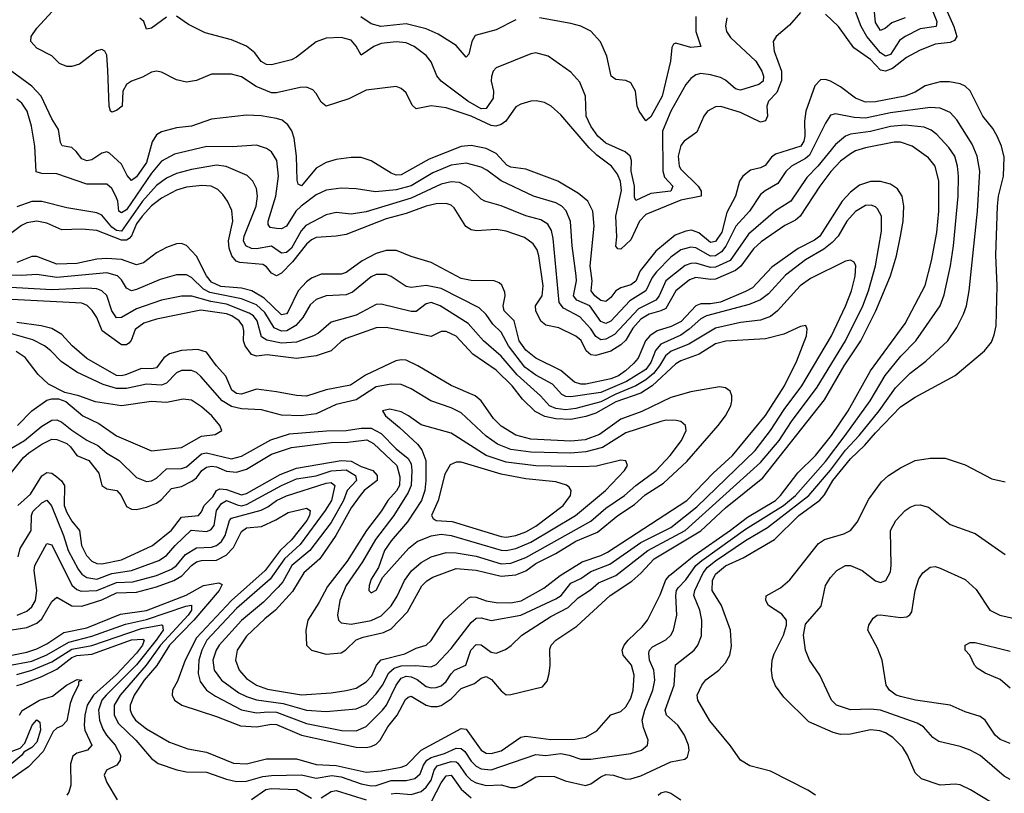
# Model space of a CAD drawing. Header units: inches. Extents: x 1305375 to 1407406, y 744550 to 841633.
# Tile 366 of 509: x 1364121 to 1368067, y 805017 to 808117. Entities that reach past the tile are written whole.
import ezdxf

# ---------------------------------------------------------------- set-up
doc = ezdxf.new("R2010")
doc.units = ezdxf.units.IN
doc.header["$MEASUREMENT"] = 0
doc.layers.add('B3860', color=7, linetype='Continuous')

msp = doc.modelspace()

# ---------------------------------------------------------------- linework, layer by layer
at = {"layer": 'B3860', "color": 5}
for points, elevation in [([(1367670, 808124), (1367616.3, 808103.7), (1367590, 808082.4), (1367570, 808073.8), (1367550, 808105.1), (1367542.4, 808190)], 1140), ([(1367250, 808145), (1367205.8, 808094.2), (1367152.1, 808050), (1367140.9, 808030), (1367143.8, 807990), (1367173.2, 807910), (1367173.6, 807873.6), (1367155.1, 807824.9), (1367121.2, 807790), (1367115.5, 807770), (1367117.9, 807730), (1367110, 807711.2), (1367090, 807705.9), (1367010, 807744.3), (1366931.1, 807768.9), (1366910, 807768), (1366876.9, 807750), (1366862.6, 807730), (1366834.5, 807665.5), (1366784.5, 807630), (1366770, 807613.1), (1366760.3, 807570), (1366764.1, 807530), (1366770, 807517.6), (1366839.7, 807450), (1366851.7, 807430), (1366851.7, 807410), (1366770, 807393.7), (1366630, 807336.8), (1366604.5, 807310), (1366570, 807234.9), (1366530, 807197), (1366518.3, 807198.3), (1366509.4, 807209.4), (1366513.9, 807246.1), (1366509.4, 807330), (1366532.2, 807432.2), (1366528.6, 807468.6), (1366517.3, 807497.3), (1366492.8, 807530), (1366434.2, 807574.2), (1366403.7, 807603.7), (1366290, 807735.1), (1366250.5, 807770.5), (1366224.5, 807784.5), (1366191.3, 807791.3), (1366170, 807790.6), (1366130, 807778.9), (1366110, 807767.9), (1366069, 807710), (1366050, 807697.2), (1366029.5, 807690.5), (1366010, 807692.3), (1365930.1, 807729.9), (1365830, 807763.4), (1365770, 807772), (1365710, 807760.2), (1365694.6, 807774.6), (1365670, 807824.2), (1365650, 807841.7), (1365630, 807848.7), (1365510, 807835), (1365440.6, 807799.4), (1365350, 807770.4), (1365330, 807786), (1365310, 807821.5), (1365296.2, 807836.2), (1365270, 807845.9), (1365244.6, 807844.6), (1365150, 807823.5), (1365130, 807823.7), (1365068.5, 807848.5), (1365010, 807887.2), (1364970, 807898.8), (1364890, 807898.4), (1364830, 807872.9), (1364790, 807866.6), (1364750, 807875.9), (1364690, 807906), (1364670, 807910.6), (1364650, 807906.5), (1364613.1, 807886.9), (1364569.1, 807870.9), (1364550, 807857.6), (1364534.7, 807830), (1364532.1, 807770), (1364510, 807752.9), (1364490, 807746.8), (1364484.8, 807750), (1364479.9, 807770), (1364475.1, 807915.1), (1364470, 807974), (1364462, 807990), (1364450, 807996.9), (1364430, 807992.1), (1364361.1, 807938.9), (1364330.7, 807929.3), (1364310, 807929.1), (1364281.2, 807941.2), (1364250, 807972), (1364190, 808003.2), (1364165.5, 808030), (1364167.1, 808050), (1364190, 808082.4), (1364251.8, 808150)], 1180), ([(1364710, 808126.4), (1364650, 808082.3), (1364630, 808079), (1364619.4, 808110), (1364602.8, 808122.8)], 1160), ([(1366955.2, 808124.8), (1366948.8, 808091.2), (1366953.9, 808070), (1366970, 808045.1), (1367071.1, 807951.1), (1367095.5, 807910), (1367102.1, 807890), (1367099.8, 807870), (1367082.8, 807857.2), (1367010, 807834.3), (1366990, 807839.1), (1366950, 807874.3), (1366930, 807884.9), (1366890, 807896.2), (1366850, 807900.9), (1366830, 807896), (1366810, 807881.6), (1366790, 807856.5), (1366730.1, 807750), (1366697.4, 807670), (1366698, 807510), (1366705.2, 807485.2), (1366737.8, 807450), (1366730.2, 807430), (1366650, 807420.8), (1366590, 807391.6), (1366585.3, 807405.3), (1366584.9, 807450), (1366572.1, 807510), (1366572.5, 807552.5), (1366567.6, 807570), (1366547.9, 807587.9), (1366470, 807621.9), (1366437.3, 807650), (1366409.9, 807690), (1366391.6, 807730), (1366388.5, 807810), (1366366.4, 807866.4), (1366330, 807906.6), (1366239.3, 807970), (1366190, 807983.5), (1366170, 807979.8), (1366030, 807923.5), (1366018.9, 807910), (1366011.3, 807888.7), (1366010.1, 807870), (1366019.7, 807830), (1366018.2, 807801.8), (1365990, 807760.4), (1365970, 807759.6), (1365916.4, 807790), (1365810.4, 807870.4), (1365792.2, 807892.2), (1365770, 807947.4), (1365750, 807973.6), (1365702.5, 808010), (1365670, 808023.4), (1365630, 808028.7), (1365570, 808021.8), (1365541, 808010), (1365490, 807974), (1365470, 808011.3), (1365450, 808035.3), (1365410, 808045), (1365350, 808042.4), (1365310, 808028.3), (1365230, 807966.8), (1365210, 807956.5), (1365130, 807935.4), (1365110, 807937.5), (1365089.1, 807949.1), (1365063.5, 807983.5), (1365030, 808010.9), (1364970, 808035.5), (1364864.4, 808064.4), (1364797.4, 808097.4), (1364750, 808130.8)], 1160), ([(1366110, 808116.8), (1366030, 808075.6), (1365946.5, 808053.5), (1365932.8, 808030), (1365920.9, 807979.1), (1365910, 807966), (1365870, 808012.7), (1365798.7, 808058.7), (1365750, 808080.5), (1365670, 808099.7), (1365568.9, 808088.9), (1365530, 808100.4), (1365487.7, 808127.7)], 1140), ([(1366830.6, 808130), (1366830.1, 808070.1), (1366850.4, 808010), (1366810, 808005.3), (1366750, 808022.3), (1366741.7, 808018.3), (1366734, 808006), (1366729, 807950), (1366695.5, 807810), (1366650, 807727.9), (1366630, 807710.9), (1366603.4, 807750), (1366595.6, 807770), (1366589, 807830), (1366570, 807863.5), (1366550, 807873.5), (1366510, 807876.9), (1366490.8, 807890.8), (1366474.3, 807970), (1366448.2, 808028.2), (1366410.4, 808070.4), (1366370, 808090.6), (1366330, 808102.1), (1366204.3, 808124.3)], 1140), ([(1367837.3, 808150), (1367864.7, 808090), (1367876.9, 808050), (1367866.9, 808033.1), (1367850, 808026), (1367790, 808019), (1367726.2, 807993.8), (1367674.3, 807965.7), (1367618.9, 807921.1), (1367590, 807910.6), (1367570, 807914.3), (1367530, 807957.3), (1367464.2, 808004.2), (1367402, 808090), (1367350, 808138.6)], 1180), ([(1367780.2, 808150), (1367796.1, 808110), (1367793.9, 808090), (1367730, 808080.6), (1367670, 808049.5), (1367646.7, 808033.3), (1367610, 807977.6), (1367590, 807970.9), (1367570, 807984.3), (1367515.7, 808050), (1367493.4, 808090), (1367470, 808149.8)], 1160), ([(1367309.6, 805010), (1367278.9, 805030), (1367130, 805104.9), (1367047.2, 805127.2), (1367009.5, 805149.5), (1366970, 805206.6), (1366886.8, 805306.8), (1366838.2, 805390), (1366835.4, 805410), (1366854.2, 805450), (1366870, 805471.1), (1366922.2, 805510), (1366950, 805539.7), (1366966.4, 805570), (1366973.9, 805606.1), (1366969.9, 805670), (1366932.9, 805770), (1366895.8, 805830), (1366897.8, 805870), (1366910, 805895.2), (1366950, 805928.5), (1367019.7, 805960.3), (1367146.4, 806033.6), (1367243.4, 806130), (1367328.1, 806191.9), (1367346.8, 806213.2), (1367378.9, 806270), (1367450, 806357.6), (1367508.4, 806411.6), (1367550, 806461.7), (1367650, 806565.5), (1367710, 806604.8), (1367870, 806691), (1367987.4, 806790), (1368015, 806825), (1368026.6, 806853.4), (1368034.3, 806890), (1368037.5, 807050), (1368033, 807173), (1368039.1, 807370), (1368043.5, 807410), (1368063.1, 807490), (1368066.2, 807566.2), (1368055.8, 807610), (1368038.4, 807650), (1368020.4, 807680.4), (1367981.2, 807730), (1367930, 807831.9), (1367910.4, 807850.4), (1367890, 807859.9), (1367847.2, 807867.2), (1367810, 807867.8), (1367750, 807851.9), (1367710, 807826.2), (1367668, 807810), (1367550, 807787.2), (1367510, 807786.8), (1367470, 807802.6), (1367410, 807847.1), (1367370, 807870.4), (1367350, 807877.3), (1367330, 807876.1), (1367308, 807852), (1367270.9, 807750), (1367266.3, 807710), (1367267.6, 807650), (1367262.9, 807630), (1367251, 807610), (1367150, 807578.4), (1367133.6, 807566.4), (1367107.9, 807532.1), (1367090, 807522.8), (1367050, 807513.7), (1367019, 807490), (1367006.2, 807470), (1366988.9, 807410), (1366955.4, 807344.6), (1366934.2, 807265.8), (1366910, 807228.2), (1366890, 807224.5), (1366843, 807263), (1366812.9, 807272.9), (1366790, 807269.9), (1366747.2, 807252.8), (1366670, 807189.4), (1366606.9, 807110), (1366590, 807069.5), (1366570, 807054.9), (1366530, 807042.7), (1366510, 807030.7), (1366490, 807002.9), (1366470, 806986.9), (1366450, 806991.6), (1366426.4, 807010), (1366411, 807030), (1366414.7, 807070), (1366407.5, 807130), (1366423.7, 807290), (1366418.2, 807350), (1366397.5, 807390), (1366360.9, 807420.9), (1366277.7, 807470), (1366150, 807518.4), (1366090, 807525.4), (1366073.2, 807533.2), (1366030, 807580.3), (1365990, 807600.3), (1365930, 807612.8), (1365890, 807608.5), (1365761.7, 807558.3), (1365650, 807495), (1365630, 807494.2), (1365610, 807501.3), (1365530, 807550.6), (1365490, 807564.7), (1365450, 807564.9), (1365390, 807557.1), (1365350, 807544.7), (1365310, 807522), (1365250, 807450.9), (1365237.7, 807457.7), (1365233.6, 807473.6), (1365229.9, 807570.1), (1365221.4, 807641.4), (1365211.7, 807671.7), (1365195.7, 807695.7), (1365173.6, 807713.6), (1365150, 807721.5), (1365088.4, 807731.6), (1365030, 807733.6), (1364890, 807717.8), (1364810, 807690.4), (1364750, 807683.2), (1364690, 807667.6), (1364670, 807655.5), (1364652, 807628), (1364630, 807544.5), (1364590, 807487.4), (1364570, 807472.2), (1364552, 807492), (1364530, 807538.3), (1364481.8, 807581.8), (1364470, 807587.6), (1364450, 807582.4), (1364410, 807555.5), (1364390, 807550.7), (1364370, 807558.7), (1364348.3, 807588.3), (1364330, 807604.6), (1364291.7, 807611.8), (1364285.1, 807625.1), (1364277.1, 807677.1), (1364250, 807719), (1364207.7, 807810), (1364170, 807850.3), (1364090, 807909)], 1220), ([(1365610, 805014.5), (1365630, 805017.6), (1365690, 805012.1), (1365730, 805023.9), (1365750, 805041), (1365770, 805069.2), (1365782.2, 805110), (1365793.6, 805126.4), (1365850, 805144.5), (1365870, 805142.5), (1365877.3, 805137.3), (1365910.1, 805090), (1365930, 805070.1), (1365950, 805058.3), (1365990, 805048.7), (1366050.1, 805050.1), (1366090, 805039.6), (1366110, 805039.9), (1366132.5, 805047.5), (1366190, 805082.8), (1366210, 805086), (1366264.6, 805084.6), (1366306.7, 805066.7), (1366388.4, 805048.4), (1366410, 805054.2), (1366450, 805082.9), (1366470, 805091.8), (1366500.4, 805090), (1366550, 805073.5), (1366570, 805074.6), (1366610, 805086.2), (1366730, 805142.3), (1366786.1, 805153.9), (1366797.2, 805162.8), (1366804, 805190), (1366800.9, 805210), (1366785, 805250), (1366758.7, 805290), (1366712.4, 805330), (1366707.5, 805350), (1366744, 805450), (1366748.6, 805531.4), (1366824.5, 805590), (1366839.1, 805610), (1366852.8, 805647.2), (1366855.1, 805710), (1366846.2, 805750), (1366822.9, 805810), (1366826.7, 805830), (1366859.4, 805900.6), (1366877.6, 805922.4), (1366910, 805948.2), (1367030, 806029.8), (1367118.2, 806081.8), (1367283.4, 806210), (1367370, 806312.2), (1367430, 806392.1), (1367485.6, 806450), (1367564.9, 806550), (1367630, 806641.5), (1367690, 806700.4), (1367752.2, 806747.8), (1367840.2, 806830), (1367876.4, 806883.6), (1367902.8, 806937.2), (1367914.7, 806970), (1367925.8, 807030), (1367959.3, 807350), (1367968.1, 807510), (1367957.4, 807570), (1367938.1, 807618.1), (1367875.9, 807715.9), (1367850, 807744.5), (1367810, 807762.2), (1367770, 807765.1), (1367610, 807744.2), (1367510, 807722.3), (1367464.7, 807724.7), (1367390, 807739.9), (1367370, 807733.8), (1367350, 807702.7), (1367286, 807574), (1367270, 807560.1), (1367213.9, 807530), (1367191.3, 807508.7), (1367159.8, 807460.2), (1367108.4, 807431.6), (1367090, 807416.1), (1367045.2, 807350), (1366990.5, 807289.5), (1366950.9, 807209.1), (1366934.1, 807185.9), (1366910, 807170.7), (1366890, 807169.7), (1366830, 807202.1), (1366810, 807205.4), (1366770, 807194), (1366730, 807164.7), (1366673.2, 807106.8), (1366655.9, 807084.1), (1366629.6, 807030.4), (1366566.8, 806990), (1366490, 806908.5), (1366470, 806899.5), (1366450, 806907.9), (1366405.5, 806970), (1366353.5, 806993.5), (1366340.4, 807010), (1366351.8, 807070), (1366350.9, 807090), (1366334.7, 807210), (1366328, 807308), (1366311.4, 807351.4), (1366293.7, 807370), (1366270, 807383.2), (1366180.4, 807410), (1366050, 807471.5), (1365993.6, 807513.6), (1365970, 807525.5), (1365910, 807542.1), (1365850, 807534.2), (1365776.8, 807503.2), (1365689.4, 807450.6), (1365630, 807434.5), (1365547, 807427), (1365470, 807438.5), (1365410, 807441.5), (1365350, 807433.7), (1365310, 807415.3), (1365249.2, 807370), (1365228.3, 807350), (1365190, 807289.9), (1365170, 807278.7), (1365150, 807279.4), (1365124.4, 807284.4), (1365116.5, 807296.5), (1365117, 807310), (1365147.8, 807410), (1365158.5, 807490), (1365152.1, 807552.1), (1365130, 807587.6), (1365110, 807601), (1365070, 807614.5), (1364972.3, 807607.7), (1364871.3, 807608.7), (1364741.7, 807578.4), (1364690, 807549.4), (1364650, 807502), (1364550, 807355.5), (1364530, 807342.2), (1364519.2, 807350), (1364514.2, 807390), (1364506.4, 807410), (1364490, 807439.8), (1364470, 807458.3), (1364390, 807458.2), (1364270, 807499.2), (1364210, 807499.9), (1364187.2, 807507.2), (1364182.5, 807610), (1364169.4, 807690), (1364152, 807750), (1364130, 807782.2), (1364110, 807798.1)], 1240), ([(1364070, 805527.7), (1364170, 805545.9), (1364230, 805571.4), (1364317.9, 805622.1), (1364410, 805646), (1364545.6, 805694.4), (1364630, 805713.1), (1364787.2, 805767.2), (1364810, 805770.8), (1364810.1, 805750.1), (1364797, 805730), (1364685.2, 805610), (1364627.9, 805530), (1364524.6, 805410), (1364500.5, 805370), (1364500.1, 805330), (1364517, 805297), (1364586.7, 805230), (1364650, 805156.6), (1364676.2, 805136.2), (1364750.6, 805110.6), (1364790, 805103.1), (1364870, 805101.7), (1364950, 805073), (1364990, 805063.8), (1365030, 805065.3), (1365096, 805084), (1365130, 805088), (1365250, 805090.4), (1365310, 805077.6), (1365371.7, 805088.3), (1365410, 805082.3), (1365490, 805054.3), (1365530, 805047.4), (1365550, 805048.7), (1365610, 805067.7), (1365670, 805067.8), (1365704.1, 805075.9), (1365725.6, 805094.4), (1365739.1, 805130), (1365752.5, 805150), (1365770, 805160.4), (1365823.8, 805176.2), (1365870, 805197.3), (1365890, 805196.1), (1365904.8, 805184.8), (1365930, 805146), (1365950, 805124.9), (1365970, 805114.8), (1366010, 805111), (1366190, 805172), (1366230, 805168.4), (1366290, 805176.1), (1366323.1, 805170), (1366370, 805153.8), (1366410, 805153.1), (1366570, 805176.1), (1366613, 805190), (1366636.4, 805210), (1366639.3, 805230), (1366620.5, 805280.5), (1366616.2, 805310), (1366625.7, 805350), (1366657.8, 805430), (1366665.8, 805470), (1366662.8, 805510), (1366645.5, 805550), (1366641.9, 805578.1), (1366644.7, 805590), (1366656.7, 805603.3), (1366710, 805632.1), (1366730.6, 805650), (1366741.7, 805670), (1366754.6, 805730), (1366751, 805810), (1366753, 805830), (1366759.2, 805840.8), (1366790, 805872.6), (1366830.9, 805929.1), (1366854.3, 805950), (1367030, 806074.7), (1367181.4, 806170), (1367229.9, 806210), (1367350, 806346.5), (1367429.2, 806450), (1367528.5, 806590), (1367589.3, 806690.7), (1367651.9, 806768.1), (1367712.5, 806830), (1367809.9, 806970.1), (1367825.4, 807014.6), (1367851.1, 807130), (1367863.4, 807210), (1367881.8, 807410), (1367882.6, 807490), (1367879.5, 807530), (1367868.5, 807570), (1367844.5, 807604.5), (1367796.4, 807656.4), (1367773.7, 807673.7), (1367745.7, 807685.7), (1367670, 807693.6), (1367610, 807689.3), (1367530, 807669.3), (1367450, 807658), (1367429.8, 807650.2), (1367390, 807617.1), (1367319.5, 807530), (1367275.2, 807484.8), (1367210.8, 807389.2), (1367150, 807350.4), (1367042.2, 807257.8), (1366967.7, 807152.3), (1366910, 807124.6), (1366890, 807123.3), (1366830, 807141.8), (1366810, 807139.9), (1366788.5, 807131.5), (1366710.1, 807070), (1366684.2, 807010), (1366670, 806993.5), (1366601.2, 806958.8), (1366504.4, 806855.6), (1366470, 806836.3), (1366450, 806833.9), (1366430, 806847.2), (1366410, 806877.7), (1366365.8, 806925.8), (1366300.9, 806960.9), (1366283.5, 806983.5), (1366259.6, 807239.6), (1366252.1, 807272.1), (1366237.1, 807297.1), (1366210, 807315.4), (1366150, 807330.4), (1366050, 807370.4), (1365984.8, 807390), (1365970, 807397.9), (1365923.6, 807443.6), (1365884.1, 807464.1), (1365850, 807467.1), (1365810, 807457.5), (1365690, 807401.1), (1365510, 807346.6), (1365450, 807337.2), (1365390, 807344), (1365350, 807334.7), (1365268.5, 807291.5), (1365249.1, 807270.9), (1365210, 807201.8), (1365190, 807183.8), (1365170, 807181.2), (1365130, 807209), (1365070, 807199.2), (1365050, 807199.8), (1365027.2, 807210), (1365018.7, 807230), (1365020.7, 807250), (1365069.5, 807370), (1365074.5, 807410), (1365070, 807440.7), (1365056.2, 807470), (1365032.6, 807492.6), (1364948.5, 807528.5), (1364910, 807533.9), (1364810, 807516.5), (1364750, 807500.4), (1364710, 807481.5), (1364670, 807451.7), (1364614, 807390), (1364530, 807269.7), (1364510, 807272.1), (1364490, 807286), (1364450, 807334.1), (1364430, 807342.4), (1364310, 807363.1), (1364210, 807387.9), (1364170, 807387.6), (1364110, 807367.3)], 1260), ([(1364090, 805570.8), (1364150, 805581.7), (1364190, 805595.5), (1364230, 805615.6), (1364298.2, 805661.8), (1364390, 805680.4), (1364524.9, 805735.1), (1364630, 805749.6), (1364788.9, 805811.1), (1364858.1, 805850), (1364919.7, 805859.7), (1364933.1, 805853.1), (1364921.3, 805830), (1364818.6, 805710), (1364722.3, 805610), (1364671, 805529), (1364620.8, 805470), (1364579.7, 805410), (1364563.6, 805370), (1364564.2, 805350), (1364571.6, 805330), (1364586.1, 805310), (1364630, 805274.5), (1364721.1, 805221.1), (1364795.3, 805195.3), (1364870, 805182.1), (1364977.5, 805137.5), (1365030, 805135.4), (1365110, 805154.6), (1365230, 805155.2), (1365310, 805132.8), (1365390, 805128.5), (1365510, 805101.9), (1365570, 805106.5), (1365650, 805121.2), (1365670.8, 805129.2), (1365730.6, 805189.4), (1365890, 805277.1), (1365910, 805274.4), (1365970, 805189.2), (1365990, 805178), (1366010, 805175.7), (1366050, 805186.4), (1366130, 805241.5), (1366150, 805246.3), (1366250, 805232.4), (1366346.2, 805233.8), (1366390, 805241.7), (1366433.4, 805266.6), (1366490, 805331.7), (1366530, 805344.7), (1366550, 805363.6), (1366570, 805398), (1366579.5, 805430), (1366583.1, 805490), (1366572.7, 805530), (1366538.9, 805570), (1366535.8, 805590), (1366543.9, 805610), (1366559.1, 805630), (1366615.7, 805684.3), (1366636.4, 805710), (1366688.3, 805811.7), (1366710, 805872.4), (1366724.6, 805890), (1366823.5, 805970), (1366970, 806071), (1367037.2, 806122.8), (1367149.2, 806190), (1367170.2, 806210), (1367239.5, 806300.5), (1367310, 806370.4), (1367373.9, 806450), (1367441.5, 806550), (1367530.9, 806710), (1367670, 806899.2), (1367749, 807051), (1367775, 807150), (1367796.6, 807263.4), (1367803.7, 807350), (1367804.5, 807470), (1367789.6, 807529.6), (1367763.4, 807563.4), (1367697.4, 807610), (1367650, 807626.2), (1367625.8, 807625.8), (1367510, 807603), (1367470, 807591), (1367450, 807579.9), (1367410, 807549.5), (1367371.5, 807508.5), (1367327.2, 807450), (1367249.2, 807330), (1367230, 807313.5), (1367187.6, 807292.4), (1367093, 807227), (1367062, 807198), (1367010.5, 807129.5), (1366990, 807111.9), (1366910, 807077.3), (1366890, 807075.3), (1366830, 807083.2), (1366805.8, 807074.2), (1366749.9, 807030.1), (1366710, 806960.1), (1366690.2, 806949.8), (1366643.5, 806936.5), (1366610, 806916.9), (1366578.8, 806881.2), (1366550, 806832.9), (1366530, 806813.5), (1366490, 806789.1), (1366430, 806771.8), (1366410, 806774.4), (1366391.7, 806790), (1366371.1, 806831.1), (1366350, 806848.8), (1366281.4, 806881.4), (1366230, 806892.7), (1366208.9, 806908.9), (1366188.9, 806950), (1366188.3, 806970), (1366214.9, 807010), (1366218.3, 807050), (1366201.2, 807170), (1366194.2, 807194.2), (1366179, 807219), (1366143.8, 807243.8), (1366070, 807269.9), (1366030, 807275.4), (1365951.2, 807271.2), (1365930, 807274.7), (1365908.4, 807288.4), (1365862.7, 807362.7), (1365850, 807374.2), (1365830, 807380.8), (1365790, 807379.4), (1365750.2, 807370), (1365670, 807340.7), (1365590, 807318.3), (1365430, 807256.5), (1365390, 807249), (1365310, 807244.6), (1365290, 807235.3), (1365270, 807217.8), (1365214.1, 807145.9), (1365170, 807100.8), (1365150, 807090.3), (1365130, 807100.7), (1365110, 807127.1), (1365096.1, 807136.1), (1365004, 807144), (1364989.4, 807149.4), (1364971.2, 807170), (1364960.7, 807200.7), (1364957.9, 807230), (1364975.4, 807310), (1364971.6, 807351.6), (1364953.9, 807390), (1364935.7, 807415.7), (1364916, 807436), (1364889.1, 807449.1), (1364851.7, 807451.7), (1364790, 807445.7), (1364750, 807433), (1364690, 807401.2), (1364650, 807370.8), (1364612.2, 807330), (1364590, 807299.1), (1364569, 807251), (1364559.5, 807240.5), (1364550, 807233.6), (1364530, 807232.7), (1364430, 807272.7), (1364370, 807277.8), (1364290, 807274.7), (1364230, 807301.5), (1364190, 807309), (1364150, 807303.3), (1364128.2, 807291.8), (1364070, 807247.8)], 1280), ([(1364090, 805671.8), (1364150, 805681.4), (1364190, 805698.8), (1364210, 805716.3), (1364250, 805785.1), (1364270, 805803), (1364330, 805767.4), (1364370, 805766.7), (1364450, 805792.5), (1364510, 805820.6), (1364590, 805822.3), (1364670, 805843.9), (1364738.5, 805870), (1364771.7, 805888.3), (1364810.3, 805929.7), (1364830, 805943.9), (1364850, 805949.8), (1364910, 805950.8), (1364949.1, 805970.9), (1364978.1, 806001.9), (1365010, 806066.1), (1365030, 806080.3), (1365090, 806086.1), (1365147.4, 806112.6), (1365197.6, 806142.4), (1365270, 806159.2), (1365285.7, 806150), (1365283.3, 806130), (1365272.3, 806110), (1365210, 806032.1), (1365165, 805990), (1365105.3, 805910), (1364970, 805789.5), (1364830, 805640.2), (1364784.4, 805550), (1364754, 805466), (1364733.9, 805430), (1364731.8, 805410), (1364741.1, 805390), (1364770.6, 805370.6), (1364910, 805324.4), (1365006.8, 805286.8), (1365070, 805283), (1365130, 805294.1), (1365150, 805292.9), (1365250, 805249.5), (1365470, 805202), (1365510, 805199.9), (1365530, 805204), (1365550, 805213.6), (1365566.4, 805230), (1365596.3, 805283.7), (1365633.9, 805330), (1365666.7, 805393.3), (1365678.4, 805401.6), (1365690, 805405.7), (1365750, 805369.7), (1365770, 805364), (1365794.9, 805365.1), (1365810, 805369.3), (1365850, 805395.6), (1365890, 805436.8), (1365943.2, 805456.8), (1365970, 805478.1), (1365990, 805485.1), (1366012.2, 805472.2), (1366050, 805427.2), (1366070, 805411.5), (1366090, 805412.1), (1366216.4, 805443.6), (1366234.6, 805465.5), (1366243.4, 805496.6), (1366247.3, 805530), (1366245.7, 805594.3), (1366251.5, 805610), (1366269.8, 805630), (1366353.8, 805686.2), (1366487.5, 805810), (1366573.5, 805866.5), (1366610, 805898.4), (1366664, 805956), (1366850, 806069.2), (1366950, 806161.2), (1367098.9, 806281.1), (1367345.9, 806594.1), (1367425.4, 806730), (1367491.2, 806830), (1367551.9, 806950), (1367610.9, 807090), (1367634.4, 807170), (1367650.5, 807249.5), (1367661.1, 807310), (1367663.8, 807370), (1367657.5, 807410), (1367639.1, 807439.1), (1367610, 807457.7), (1367570, 807468.6), (1367530, 807468), (1367486.3, 807453.7), (1367450, 807425.8), (1367416.3, 807390), (1367327.3, 807250), (1367306.7, 807233.3), (1367240.2, 807199.8), (1367134.6, 807125.4), (1367057.3, 807042.7), (1367030, 807027), (1366930, 806985.1), (1366890, 806978.2), (1366850, 806977.8), (1366830, 806969.6), (1366772.2, 806907.8), (1366732.1, 806887.9), (1366675.2, 806870), (1366646, 806850), (1366629.3, 806830), (1366598.9, 806761.1), (1366581.3, 806738.7), (1366548.9, 806710), (1366520.4, 806690), (1366490, 806678.1), (1366390, 806655.7), (1366370, 806656), (1366344, 806664), (1366290, 806711.5), (1366190, 806760.9), (1366150, 806793.1), (1366123.2, 806830), (1366102.9, 806910), (1366063.3, 806950), (1366058.9, 806970), (1366066.5, 807010), (1366065.2, 807025.2), (1366052.8, 807052.8), (1366042.4, 807062.4), (1366022, 807070), (1365930, 807071.7), (1365890, 807080.3), (1365770, 807144.2), (1365690, 807168), (1365631.7, 807191.7), (1365590, 807192.1), (1365550, 807180.5), (1365493.4, 807150), (1365430, 807103.9), (1365410, 807096.6), (1365330, 807096.7), (1365290, 807080.8), (1365270, 807066.7), (1365237.6, 807030), (1365195.6, 806944.4), (1365190, 806937.7), (1365170, 806934.6), (1365100.7, 807000.7), (1365051.3, 807030), (1365010, 807040.4), (1364928, 807048), (1364890, 807064.5), (1364870.2, 807090), (1364830, 807169.2), (1364790, 807211.6), (1364770, 807219.8), (1364750, 807218.9), (1364710, 807203.7), (1364670, 807182.5), (1364617.3, 807142.7), (1364590, 807135), (1364530, 807155.4), (1364470, 807160.3), (1364430, 807156.9), (1364350, 807140.4), (1364270, 807136.6), (1364190, 807168.4), (1364170, 807168), (1364110, 807144.1)], 1320), ([(1364111.1, 805730), (1364150, 805746.6), (1364170, 805764.6), (1364184.7, 805790), (1364190.6, 805830), (1364180.1, 805910), (1364182.4, 805930), (1364230, 806018), (1364250, 806012.1), (1364330.3, 805850.3), (1364350, 805833), (1364367.3, 805827.3), (1364430, 805829.8), (1364510, 805861), (1364575.4, 805864.6), (1364670, 805889.6), (1364730, 805914.8), (1364749.6, 805930), (1364786.1, 805973.9), (1364830, 806000.1), (1364890, 806002.6), (1364910.4, 806010), (1364930, 806026.2), (1364945, 806050), (1364962.5, 806110), (1364970, 806119.4), (1365089.2, 806150.8), (1365115.8, 806164.2), (1365150.4, 806190), (1365190, 806208.3), (1365350, 806260.2), (1365370, 806262.7), (1365383.6, 806250), (1365370.6, 806190), (1365346, 806150), (1365245.6, 806014.4), (1365183.1, 805956.9), (1365125.5, 805874.5), (1364990, 805757.5), (1364871.5, 805630), (1364851.6, 805590), (1364838.9, 805550), (1364836.7, 805496.7), (1364845.1, 805465.1), (1364870.1, 805430), (1364905.7, 805405.7), (1365010, 805351.9), (1365070, 805338.9), (1365116.4, 805343.6), (1365150, 805341.6), (1365270, 805296.9), (1365411.7, 805268.3), (1365470, 805267.2), (1365510, 805284.5), (1365574.9, 805350), (1365590.6, 805370), (1365630, 805450.1), (1365650, 805478.6), (1365670, 805485.6), (1365690, 805484.1), (1365713.4, 805473.4), (1365750, 805445.3), (1365770, 805439.3), (1365790, 805440.5), (1365810, 805448), (1365830, 805464.6), (1365850, 805496.2), (1365864.2, 805510), (1365909.6, 805530.4), (1365929.7, 805590.3), (1365950, 805613.4), (1365970, 805611.3), (1366010, 805581.8), (1366030, 805578.8), (1366067.4, 805592.6), (1366091.1, 805608.9), (1366133.5, 805650), (1366250, 805725.9), (1366318.7, 805761.3), (1366359.3, 805800.7), (1366408.5, 805831.5), (1366440.1, 805859.9), (1366510.7, 805889.3), (1366638.4, 805990), (1366787.3, 806070), (1367090, 806342.8), (1367164.3, 806430), (1367213.5, 806506.5), (1367316.2, 806643.8), (1367430.2, 806830), (1367499.3, 806970), (1367521.9, 807030), (1367551, 807130), (1367574.7, 807270), (1367574.6, 807330), (1367558.9, 807358.9), (1367550, 807367.2), (1367532.9, 807372.9), (1367510, 807372.2), (1367470, 807347.9), (1367435.6, 807310), (1367400.8, 807250), (1367376.5, 807223.5), (1367342.8, 807197.2), (1367270, 807154.3), (1367190, 807092.4), (1367121.9, 807018.1), (1367090, 806993.6), (1367044.5, 806975.5), (1366872.9, 806930), (1366850, 806918.1), (1366803.7, 806876.3), (1366770, 806853.1), (1366690, 806816.1), (1366668.9, 806791.1), (1366650, 806743.4), (1366630, 806714.6), (1366553.3, 806666.7), (1366450, 806622.6), (1366330, 806605), (1366310, 806607.1), (1366294.3, 806614.3), (1366256.2, 806656.2), (1366190, 806692.5), (1366144.8, 806724.8), (1366079.7, 806810), (1366050, 806865.2), (1366016.7, 806896.7), (1365990, 806935.8), (1365962.1, 806962.1), (1365810, 807039.2), (1365750, 807051.5), (1365690, 807043.9), (1365670, 807047.2), (1365610, 807087.3), (1365590, 807095.8), (1365550, 807095.2), (1365530, 807086.6), (1365455.1, 807024.9), (1365430, 807013.8), (1365350, 807010.9), (1365310, 806996.2), (1365285.9, 806974.1), (1365256, 806924), (1365228, 806892), (1365191.7, 806870), (1365170, 806868.7), (1365141.7, 806881.7), (1365103.5, 806943.5), (1365070, 806973.7), (1365010, 806998.2), (1364883, 807023), (1364857.5, 807037.5), (1364810, 807083.4), (1364790, 807093.9), (1364750, 807093.9), (1364684.1, 807075.9), (1364590, 807035), (1364570, 807030.9), (1364550, 807041.3), (1364530, 807073.7), (1364513.7, 807090), (1364470, 807102.3), (1364270, 807083.1), (1364190, 807095.9), (1364128.8, 807091.2), (1364030, 807093.1)], 1340), ([(1364115.3, 805964.7), (1364122.8, 805997.2), (1364167.2, 806070), (1364168.7, 806130), (1364174.6, 806145.4), (1364210, 806181.1), (1364230, 806190.8), (1364248.3, 806168.3), (1364297.4, 806050), (1364315.7, 805990), (1364355.3, 805915.3), (1364370, 805895.4), (1364390, 805881.4), (1364430, 805874.8), (1364490, 805897.6), (1364570, 805909.1), (1364678.7, 805950), (1364710, 805969.3), (1364744.9, 806010), (1364808.8, 806071.2), (1364870, 806065.7), (1364887, 806073), (1364900.5, 806090), (1364910.5, 806150), (1364930, 806178.2), (1364949.6, 806190.4), (1364992.3, 806172.3), (1365010, 806169.4), (1365030, 806173.9), (1365170, 806249.6), (1365230, 806276.4), (1365310, 806288.8), (1365370, 806308.9), (1365430, 806312.8), (1365466.8, 806290), (1365471, 806270), (1365433.8, 806230), (1365418.4, 806190), (1365370, 806101.6), (1365284.6, 805990), (1365211.4, 805930), (1365175.2, 805864.8), (1365157.6, 805842.4), (1365097.9, 805782.1), (1365010, 805709.5), (1364921.2, 805610), (1364908.5, 805590), (1364895.3, 805550), (1364901.2, 805510), (1364929.6, 805470), (1364999.9, 805419.9), (1365030, 805404.1), (1365070.9, 805390.9), (1365176.6, 805376.6), (1365270, 805350.3), (1365350, 805344.1), (1365410, 805349.7), (1365470, 805355.7), (1365510, 805372.8), (1365550, 805415.2), (1365575.3, 805450), (1365600.7, 805499.3), (1365621.8, 805518.2), (1365650, 805527.5), (1365709.1, 805529.1), (1365770, 805524.2), (1365790, 805532.7), (1365850, 805596.6), (1365930, 805701.7), (1365950, 805718.4), (1365970, 805719.4), (1366010, 805708.6), (1366130, 805731.2), (1366270, 805796.1), (1366291.6, 805810), (1366330, 805858.3), (1366370, 805877.2), (1366410, 805906.2), (1366485.4, 805934.6), (1366610, 806021.6), (1366730, 806082.3), (1366834.9, 806165.1), (1367068.1, 806390), (1367130, 806470.1), (1367184.8, 806555.2), (1367255.6, 806650), (1367374.7, 806850), (1367430, 806969.3), (1367454.5, 807030), (1367469.2, 807089.2), (1367471.1, 807130), (1367464.9, 807144.9), (1367450, 807153.8), (1367430, 807148.9), (1367290, 807079.1), (1367249, 807050), (1367158.2, 806950), (1367130, 806927.5), (1367090, 806912.6), (1367010, 806903.4), (1366910, 806881), (1366803.1, 806816.9), (1366731.6, 806788.4), (1366708.5, 806770), (1366685.6, 806730), (1366660.7, 806699.3), (1366630, 806673.7), (1366590, 806650), (1366510, 806616.5), (1366450, 806585.5), (1366350, 806558.3), (1366310, 806554), (1366270, 806559.1), (1366244.9, 806570), (1366208.5, 806610), (1366114.2, 806694.2), (1366050, 806768), (1365980.4, 806830), (1365919, 806899), (1365806.4, 806970), (1365770, 806983.6), (1365750, 806978.5), (1365710, 806947.1), (1365690, 806948), (1365570, 806977.5), (1365550, 806975.4), (1365470, 806933.3), (1365370, 806904.3), (1365318.7, 806861.3), (1365298.5, 806850), (1365230, 806824.5), (1365170, 806821.2), (1365112, 806832), (1365090, 806845.3), (1365072.7, 806910), (1365058.2, 806930), (1365041.4, 806941.4), (1364950, 806977.4), (1364887.4, 806987.4), (1364811.2, 807008.8), (1364770, 807008.5), (1364690, 806993.5), (1364590, 806957.7), (1364530, 806923.7), (1364510, 806921.9), (1364490.4, 806950), (1364471.1, 807011.1), (1364450.5, 807030.5), (1364430, 807038), (1364390, 807040.3), (1364250, 807033.9), (1363990, 807049.1)], 1360), ([(1364114.1, 806170), (1364164.7, 806215.3), (1364210, 806288.5), (1364230, 806301.9), (1364250, 806299.4), (1364270, 806285.3), (1364288.8, 806268.8), (1364301.3, 806250), (1364300.2, 806170), (1364310, 806142.6), (1364330, 806107.7), (1364361.7, 806070), (1364368.7, 806010), (1364388.9, 805970), (1364410, 805947.2), (1364430, 805937.4), (1364450, 805936.1), (1364530, 805952.3), (1364654.2, 806010), (1364730, 806071.3), (1364770, 806122.7), (1364837.7, 806130), (1364850, 806145.3), (1364860.5, 806170), (1364895.6, 806204.4), (1364910, 806230.4), (1364923, 806237), (1364950, 806233.9), (1365010, 806213), (1365030, 806217.5), (1365165.4, 806294.5), (1365230, 806319.4), (1365410, 806350.2), (1365450, 806347.7), (1365490, 806326.9), (1365536.1, 806310), (1365553.8, 806290), (1365553.2, 806270), (1365502, 806230), (1365485.2, 806210), (1365450, 806160.7), (1365388.3, 806050), (1365323.6, 805956.4), (1365260.2, 805899.8), (1365214.6, 805825.5), (1365146.7, 805750), (1365103.8, 805716.2), (1365030, 805646.7), (1364993.2, 805590), (1364986.1, 805550), (1365000.6, 805510), (1365030, 805477.1), (1365069.8, 805449.8), (1365114, 805434), (1365250, 805412), (1365370, 805419), (1365430, 805428.3), (1365470, 805438.6), (1365510, 805463.3), (1365532.6, 805487.4), (1365551.6, 805530), (1365570, 805552.3), (1365664.4, 805575.6), (1365710, 805598.4), (1365750, 805610.6), (1365770.5, 805629.5), (1365822.5, 805710), (1365920.3, 805799.7), (1365930, 805804.3), (1365950, 805803.4), (1365990, 805787.7), (1366030, 805781.7), (1366090, 805780.2), (1366131.3, 805788.7), (1366221.4, 805838.6), (1366286.8, 805890), (1366375.2, 805944.8), (1366449.8, 805970.2), (1366476.3, 805983.7), (1366795.2, 806190), (1366900, 806300), (1366977.1, 806370), (1367110, 806530.1), (1367186.2, 806650), (1367235.5, 806750), (1367273.6, 806850), (1367276.6, 806876.6), (1367271.3, 806891.3), (1367250, 806887.6), (1367183.2, 806856.8), (1367110, 806838.5), (1366951.2, 806828.8), (1366910, 806818.3), (1366843.3, 806776.7), (1366770, 806749.7), (1366750, 806737.9), (1366655.2, 806650), (1366610, 806620.8), (1366510, 806585.2), (1366430, 806540), (1366390, 806526.3), (1366330, 806514.5), (1366270, 806516.8), (1366226.1, 806526.1), (1366186.6, 806546.6), (1366135.8, 806595.8), (1366094.8, 806650), (1366030, 806712.1), (1365936.9, 806776.9), (1365870, 806849), (1365830, 806867.6), (1365810, 806867.9), (1365770, 806847.6), (1365590, 806883.8), (1365550, 806882.5), (1365430, 806839.2), (1365410, 806827.2), (1365369.8, 806790.2), (1365310, 806769.9), (1365230, 806758.9), (1365113.5, 806773.5), (1365070, 806768.8), (1365050, 806775.5), (1365025.5, 806810), (1365018.7, 806830), (1365019.4, 806870), (1365014.9, 806890), (1365001.2, 806910), (1364971.7, 806930), (1364950, 806938.2), (1364847.7, 806952.3), (1364670, 806917.2), (1364618.8, 806901.2), (1364584.7, 806875.3), (1364568.4, 806831.6), (1364558.8, 806821.2), (1364550, 806813.7), (1364530, 806814.2), (1364451.6, 806870), (1364430, 806922.9), (1364411.8, 806951.8), (1364391.8, 806971.8), (1364370, 806981.2), (1364090, 806996.1)], 1380), ([(1364083.7, 806296.3), (1364137.3, 806362.7), (1364158.3, 806381.7), (1364210, 806416.4), (1364250, 806436.3), (1364270, 806434.6), (1364310, 806417.9), (1364325.6, 806405.6), (1364350.1, 806370.1), (1364398.6, 806350), (1364439, 806299), (1364451, 806250), (1364470, 806237.3), (1364510.7, 806230.7), (1364528.1, 806210), (1364550, 806165.6), (1364570, 806155.5), (1364590, 806154.6), (1364630, 806163), (1364670, 806179.9), (1364690, 806193.6), (1364730, 806238.6), (1364770, 806245.6), (1364811.8, 806268.2), (1364830, 806280.5), (1364851.3, 806310), (1364870, 806324.3), (1364890, 806327.9), (1364910, 806324.9), (1364950, 806307.8), (1364990, 806303), (1365030, 806316.3), (1365130, 806375.9), (1365210, 806402.1), (1365370, 806423), (1365436.6, 806423.4), (1365512.8, 806432.8), (1365539.1, 806419.1), (1365632.9, 806330), (1365644.5, 806284.5), (1365642.9, 806250), (1365631.3, 806228.7), (1365596.7, 806190), (1365571.8, 806148.2), (1365510.8, 806069.3), (1365433.2, 805946.8), (1365354.8, 805845.2), (1365320.6, 805779.4), (1365276.1, 805710), (1365268, 805670), (1365270.1, 805610.1), (1365290.1, 805590.1), (1365350, 805573.7), (1365410, 805579.6), (1365428.6, 805591.4), (1365470, 805632), (1365497.1, 805642.9), (1365579, 805661), (1365610, 805676.5), (1365675.9, 805744.1), (1365732.2, 805847.8), (1365752.3, 805867.7), (1365777.1, 805882.9), (1365870, 805917.8), (1365950, 805911.4), (1366050, 805886.8), (1366110, 805891.6), (1366150, 805908.1), (1366190, 805938.3), (1366270, 805977.5), (1366350, 806026.8), (1366436.2, 806063.8), (1366518.2, 806130), (1366585.3, 806174.7), (1366627.6, 806212.4), (1366700.8, 806259.2), (1366794, 806346), (1366920.3, 806490), (1366949.9, 806530), (1366970.4, 806570), (1366975, 806590), (1366974.7, 806610), (1366967.9, 806627.9), (1366950, 806641.8), (1366925.4, 806645.4), (1366810, 806625), (1366730, 806603.5), (1366613.9, 806546.1), (1366530, 806516.3), (1366444.9, 806455.1), (1366386.9, 806433.1), (1366330, 806427.5), (1366170, 806436.1), (1366110, 806452.4), (1366050, 806488.1), (1366019.3, 806519.3), (1365970, 806589.2), (1365945.8, 806610), (1365850.9, 806650.9), (1365717, 806730), (1365670, 806752.3), (1365650, 806754.3), (1365628.6, 806750), (1365507.2, 806692.8), (1365447.3, 806652.7), (1365350, 806633.7), (1365270, 806608.4), (1365230, 806610.3), (1365150, 806626.1), (1365070, 806635.6), (1365010, 806616.4), (1364990, 806618.6), (1364971.8, 806631.8), (1364948, 806688), (1364909.9, 806730), (1364870, 806784.1), (1364835.4, 806795.4), (1364770, 806790.7), (1364721.9, 806778.1), (1364698.6, 806761.4), (1364670, 806721.9), (1364650, 806717.5), (1364610, 806719.2), (1364546, 806694), (1364530, 806689.7), (1364510, 806691.6), (1364390, 806758.9), (1364331.4, 806810), (1364290, 806855.4), (1364250, 806878.8), (1364208, 806890), (1364110, 806902.9)], 1420), ([(1363934.9, 806310), (1364141, 806430), (1364210, 806487.5), (1364250, 806511.8), (1364270, 806513.8), (1364290, 806504), (1364330, 806471.3), (1364390, 806431.5), (1364434.8, 806410), (1364470, 806379.6), (1364520.5, 806350), (1364590, 806282), (1364630, 806265.7), (1364650, 806268.3), (1364670, 806279.8), (1364710, 806317.2), (1364770, 806318.8), (1364790, 806324.9), (1364850, 806377), (1364870, 806380.7), (1364970, 806356.5), (1365010, 806368.2), (1365127.3, 806432.7), (1365202.3, 806457.7), (1365350.5, 806469.5), (1365430, 806471.1), (1365490, 806480.5), (1365530, 806479.4), (1365570, 806458.5), (1365630, 806396.5), (1365678.6, 806358.6), (1365690, 806336.9), (1365693.3, 806310), (1365689.6, 806250.4), (1365678.4, 806221.6), (1365621.2, 806130), (1365546.5, 806033.5), (1365495.6, 805944.4), (1365429, 805850), (1365403.9, 805790), (1365394.6, 805730), (1365399.2, 805710), (1365410, 805699.7), (1365450, 805694.2), (1365530, 805709.4), (1365570, 805728), (1365610, 805768.6), (1365633.5, 805806.5), (1365662.9, 805870), (1365691.1, 805908.9), (1365730, 805941.1), (1365770, 805964.2), (1365830, 805981.6), (1365870, 805981), (1365950, 805966.7), (1366050, 805936.7), (1366090, 805939), (1366150, 805961.7), (1366410, 806106.8), (1366470, 806159.7), (1366544.8, 806210), (1366589.8, 806250.2), (1366671.7, 806310), (1366727.7, 806370), (1366772.8, 806430), (1366791.4, 806470), (1366789.7, 806490), (1366770, 806506.2), (1366751.2, 806511.2), (1366711.6, 806511.6), (1366690, 806506.6), (1366550, 806461), (1366457, 806403), (1366390, 806384.8), (1366330, 806379.5), (1366170, 806383.4), (1366090, 806395.1), (1366036.3, 806416.3), (1365990, 806447.7), (1365890, 806541.2), (1365850, 806560.8), (1365769.2, 806589.2), (1365690, 806637.5), (1365650, 806654.7), (1365610, 806656.7), (1365550, 806646.1), (1365470, 806593.9), (1365390, 806574.9), (1365310, 806537.7), (1365249.9, 806529.9), (1365170, 806531.9), (1365090, 806552.8), (1365010, 806557.1), (1364970, 806566.7), (1364932.6, 806590), (1364847, 806687), (1364830, 806702.9), (1364810, 806711.7), (1364770, 806710.8), (1364750, 806701.9), (1364710, 806659.7), (1364690, 806651.9), (1364630, 806656.7), (1364550, 806638.4), (1364510, 806638.3), (1364455.3, 806655.3), (1364350, 806704), (1364287, 806747), (1364246, 806790), (1364220.2, 806810), (1364174.1, 806834.1), (1364090, 806857.8)], 1440), ([(1364112.6, 806490), (1364170, 806549.6), (1364230, 806592.2), (1364250, 806598), (1364277.3, 806597.3), (1364306.4, 806586.4), (1364374.2, 806530), (1364438.6, 806498.6), (1364510, 806449.2), (1364650, 806389), (1364770, 806402.1), (1364850, 806448), (1364904.8, 806455.2), (1364931.1, 806470), (1364923.8, 806490), (1364891.9, 806530), (1364850, 806566), (1364810, 806592), (1364776.5, 806596.5), (1364710, 806582.8), (1364650, 806587.4), (1364530, 806569.2), (1364425.5, 806585.5), (1364358.4, 806610), (1364302.7, 806622.7), (1364236.7, 806656.7), (1364195.2, 806695.2), (1364143.1, 806763.1), (1364107.6, 806787.6)], 1460), ([(1368063.5, 804950), (1367931.3, 805031.3), (1367890, 805051.4), (1367870, 805054), (1367810, 805049.8), (1367735.4, 805075.4), (1367710, 805099.1), (1367678.8, 805170), (1367660.3, 805200.3), (1367619.8, 805239.8), (1367590, 805259.3), (1367567.5, 805267.5), (1367530, 805270.9), (1367450, 805253.4), (1367410, 805251.8), (1367380.3, 805260.3), (1367283.7, 805303.7), (1367182.7, 805402.7), (1367150, 805447.1), (1367137.4, 805477.4), (1367133.3, 805510), (1367137, 805550), (1367144.6, 805575.4), (1367181.7, 805650), (1367193.9, 805690), (1367193.3, 805710), (1367174.7, 805734.7), (1367121.6, 805770), (1367110.6, 805790), (1367112.4, 805807.6), (1367170, 805840.8), (1367207.3, 805872.7), (1367322.2, 806017.8), (1367346.5, 806033.5), (1367423, 806057), (1367450, 806070.2), (1367477.3, 806102.7), (1367524.4, 806195.6), (1367575.1, 806264.9), (1367603.1, 806290), (1367650, 806321.3), (1367710, 806350.9), (1367770, 806359.7), (1367830, 806360.2), (1367910, 806332.9), (1368017.1, 806277.1), (1368070, 806265.2)], 1180), ([(1368090, 805071.6), (1368065.8, 805085.9), (1367970, 805168.5), (1367930, 805189.9), (1367890, 805204.2), (1367804, 805224), (1367780.6, 805240.6), (1367742.8, 805282.8), (1367718, 805298), (1367570, 805350.6), (1367530, 805353.7), (1367450.8, 805350.8), (1367393.7, 805370), (1367374.6, 805390), (1367328, 805490), (1367285.6, 805550), (1367269.8, 805590), (1367262.5, 805650), (1367270, 805694.9), (1367332.8, 805767.2), (1367350.8, 805850), (1367370, 805881.7), (1367395.4, 805910), (1367430, 805929.2), (1367450, 805929.3), (1367497.3, 805910), (1367550, 805868.4), (1367570, 805861.8), (1367591.5, 805870), (1367610, 805904.9), (1367613.7, 805930), (1367610, 806070.4), (1367631.9, 806110), (1367670, 806150.2), (1367690, 806163.6), (1367710, 806171.3), (1367730, 806172.4), (1367763.2, 806163.2), (1367850, 806093.6), (1367950, 806058.5), (1368070, 805973.4)], 1160), ([(1368090, 805215.9), (1368050, 805232.2), (1368030, 805249.8), (1367990.4, 805310.4), (1367970, 805325.2), (1367910, 805343.7), (1367849.6, 805370), (1367710.4, 805390.4), (1367650, 805404.3), (1367633.3, 805410), (1367606, 805430), (1367593.3, 805450), (1367577.4, 805550), (1367558.6, 805598.6), (1367519.6, 805670), (1367524.2, 805690), (1367541.4, 805718.6), (1367557.2, 805730), (1367570, 805732), (1367650, 805720.7), (1367675.8, 805724.2), (1367688.4, 805731.6), (1367696.3, 805743.7), (1367709.9, 805830.1), (1367724.3, 805875.7), (1367739.8, 805900.2), (1367770, 805923.1), (1367790, 805925.3), (1367810, 805919.5), (1367910, 805873.6), (1367954.1, 805834.1), (1368008.2, 805750), (1368048.2, 805730), (1368230, 805688.9)], 1140), ([(1364110, 805492.5), (1364170, 805509.6), (1364250, 805544.1), (1364330, 805593.8), (1364410, 805608.6), (1364610, 805677.1), (1364690, 805691.3), (1364694.2, 805690), (1364696.4, 805670), (1364668.5, 805630), (1364590, 805531.4), (1364467.6, 805410), (1364451.2, 805390), (1364437.2, 805350), (1364440.6, 805310), (1364454.3, 805274.3), (1364469.6, 805249.6), (1364504.2, 805210), (1364525.1, 805170), (1364524.4, 805150), (1364511.2, 805130), (1364468.9, 805110), (1364460.2, 805090), (1364470, 805059.5), (1364512.4, 804990)], 1240), ([(1364110, 805449.4), (1364130, 805454.6), (1364210, 805484.3), (1364270, 805514.2), (1364330, 805560.4), (1364350, 805569.4), (1364410, 805574.5), (1364570, 805632.1), (1364615, 805635), (1364620.1, 805630), (1364613.4, 805610), (1364590, 805578.7), (1364510, 805493.1), (1364416.9, 805410), (1364391.7, 805370), (1364382.4, 805330), (1364379.8, 805290), (1364382.6, 805270), (1364411.1, 805210), (1364392.6, 805190), (1364350, 805178.2), (1364333.9, 805166.1), (1364325.2, 805134.8), (1364326.4, 805050), (1364319, 805021), (1364310.1, 805009.9)], 1220), ([(1368090, 805437.7), (1368050, 805472.3), (1367990, 805497.8), (1367958.4, 805518.4), (1367947.3, 805530), (1367927.8, 805570), (1367909.7, 805590), (1367910, 805610.4), (1367930, 805620.8), (1367950, 805621), (1368090, 805586.7)], 1120), ([(1364121, 805330), (1364131.3, 805348.7), (1364200.5, 805390), (1364253.4, 805406.6), (1364308.7, 805450), (1364352.3, 805472.3), (1364370.6, 805470), (1364357, 805463), (1364357.4, 805450), (1364334.5, 805405.5), (1364323.8, 805376.2), (1364310, 805307.7), (1364292.2, 805287.8), (1364270, 805278), (1364255.8, 805264.2), (1364215.2, 805184.8), (1364157.3, 805122.7), (1364090, 805076.4)], 1180), ([(1363970, 805141.9), (1364122.7, 805197.3), (1364142.4, 805217.6), (1364170.8, 805290), (1364190, 805310.7), (1364202.4, 805302.4), (1364205.5, 805270), (1364190, 805221.4), (1364170, 805200.6), (1364137.8, 805182.2), (1364129.4, 805170), (1364042.9, 805097.1)], 1160), ([(1365772.8, 804987.2), (1365810, 805058.9), (1365830, 805086.5), (1365850, 805090.1), (1365890, 805033.1), (1365930, 804998.7)], 1220), ([(1365050, 804991.4), (1365108.2, 805031.8), (1365130, 805036.7), (1365230, 805032.7), (1365290, 804997)], 1240), ([(1365330, 804999.1), (1365370, 805024.2), (1365390, 805028), (1365510, 804991)], 1240), ([(1366679.8, 805010), (1366690, 805018.6), (1366710, 805024.4), (1366730, 805018), (1366770.1, 804990.1)], 1220)]:
    msp.add_lwpolyline(points, dxfattribs=dict(at, elevation=elevation))
for points, elevation in [([(1365604.4, 806555.6), (1365575.5, 806550), (1365586.5, 806530), (1365643.3, 806483.3), (1365715.5, 806415.5), (1365732.9, 806392.9), (1365749, 806350), (1365748.5, 806270), (1365744.9, 806230), (1365731.1, 806190), (1365675.6, 806104.4), (1365610, 806028.5), (1365583.5, 805990), (1365558.6, 805921.4), (1365530, 805874.8), (1365521.1, 805850), (1365520.3, 805830), (1365530, 805820.3), (1365550, 805830.4), (1365576.6, 805883.4), (1365681.2, 805998.8), (1365713.9, 806026.1), (1365770, 806049.1), (1365810, 806054.8), (1365850, 806050), (1366050, 805990.9), (1366070, 805989.8), (1366110, 805997.3), (1366170, 806023.2), (1366348.9, 806130), (1366468.7, 806230), (1366544.2, 806310), (1366556.8, 806330), (1366550, 806349.3), (1366530, 806351.3), (1366432.5, 806327.5), (1366374.8, 806325.2), (1366190, 806328.9), (1366070, 806343.8), (1365991.1, 806371.1), (1365850, 806459.9), (1365730, 806493.4), (1365678.7, 806530), (1365650, 806544.8)], 1460), ([(1365870, 806343.4), (1365846.7, 806333.3), (1365824.5, 806295.5), (1365797.7, 806190), (1365771.5, 806130), (1365778, 806118), (1365790.1, 806110.1), (1365853.7, 806106.3), (1366050, 806046.3), (1366070, 806043.5), (1366110, 806049.3), (1366150, 806064.9), (1366190, 806087.8), (1366299.1, 806170), (1366328.7, 806210), (1366331.4, 806230), (1366322.9, 806242.9), (1366312.2, 806252.2), (1366270, 806264.7), (1366150, 806276.9), (1366050, 806295), (1365890, 806343.4)], 1480)]:
    msp.add_lwpolyline(points, close=True, dxfattribs=dict(at, elevation=elevation))

doc.saveas('drawing.dxf')
